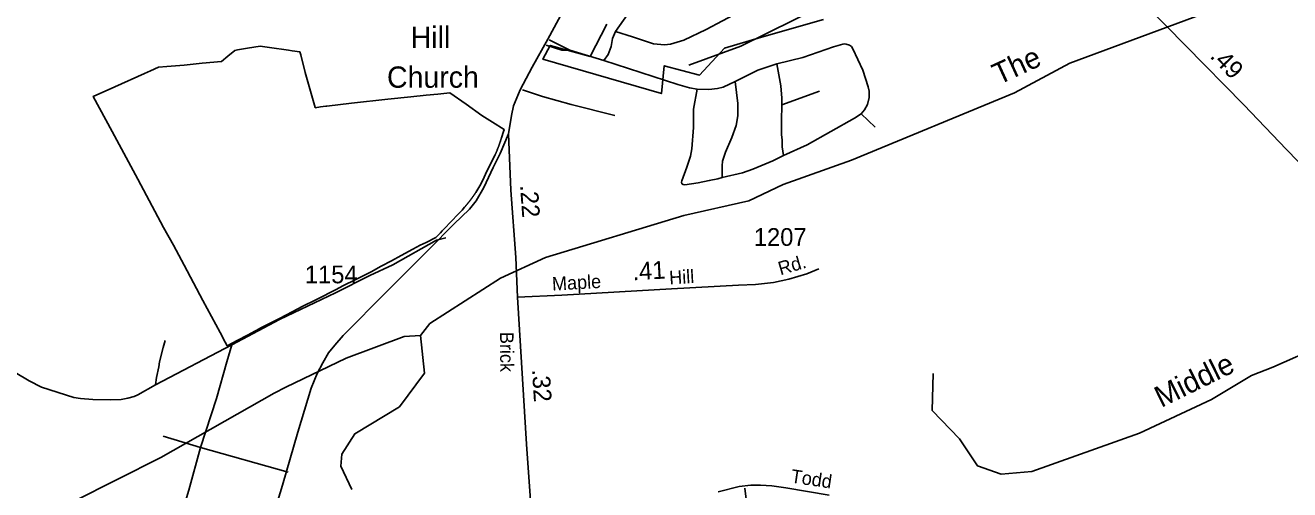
# Model space of a CAD drawing. Extents: x 2104537 to 2336408, y 34176 to 229611.
# Drawn here: x 2175459 to 2184362, y 68278 to 71547 of the extents above; entities that cross this region are included whole.
import ezdxf

# ---------------------------------------------------------------- set-up
doc = ezdxf.new("R2010")
doc.units = 0
for name, color, linetype in [('Exist Boundary Political City Limit New', 7, 'Continuous'), ('Exist Cultural Church Label', 7, 'Continuous'), ('Exist Hydrographic Creek Single Shore', 7, 'Continuous'), ('Exist Hydrographic Misc Water Feature', 7, 'Continuous'), ('Exist Road Non-System Type 51', 7, 'Continuous'), ('Exist Road Primary NC Attributed', 7, 'Continuous'), ('Exist Road Primary NC Label', 7, 'Continuous'), ('Exist Road Primary NC Mileage Hundredths English Label', 7, 'Continuous'), ('Exist Road Secondary Mileage Hundredths English Label', 7, 'Continuous'), ('Exist Road Secondary Type 51 Attributed', 7, 'Continuous'), ('Exist Road Secondary Type 51 Label', 7, 'Continuous'), ('Exist Road Secondary Type 51 Number Label', 7, 'Continuous'), ('Map Preparation Boundary City Limit Buffer Line', 7, 'Continuous'), ('Old_Level_32', 7, 'Continuous')]:
    doc.layers.add(name, color=color, linetype=linetype)

msp = doc.modelspace()

# ---------------------------------------------------------------- linework, layer by layer
at = {"layer": 'Exist Boundary Political City Limit New'}
for points in [[(2181079, 71588.7), (2180642.2, 71464.7), (2180381.5, 71386.4), (2180205.5, 71197.3), (2179957.8, 71262.5), (2179938.2, 71066.8), (2179103.8, 71308.2), (2179156, 71406), (2179436.2, 71327.7), (2179553.5, 71556)], [(2176704.8, 71280.1), (2176841.2, 71293), (2176886, 71330.3), (2176933.8, 71370.1), (2176953.5, 71373.5), (2177024.2, 71385.9), (2177112.2, 71400.1), (2177178, 71391.1), (2177313, 71371.8), (2177339.2, 71367.9), (2177393, 71360), (2177398.5, 71339), (2177431, 71215.8), (2177500, 70969.5)], [(2178617, 70349.3), (2178616, 70347.6), (2178614.8, 70346), (2178613.5, 70344.3), (2178612.5, 70342.7), (2178611.2, 70341), (2178610.2, 70339.4), (2178609, 70337.8), (2178607.8, 70336.2), (2178606.8, 70334.5), (2178605.5, 70332.9), (2178604.2, 70331.3), (2178603.2, 70329.7), (2178602, 70328), (2178600.8, 70326.4), (2178599.8, 70324.8), (2178598.5, 70323.2), (2178597.2, 70321.6), (2178596, 70320), (2178594.8, 70318.4), (2178593.8, 70316.8), (2178592.5, 70315.2), (2178591.2, 70313.6), (2178590, 70312), (2178588.8, 70310.5), (2178587.5, 70308.9), (2178586.2, 70307.3), (2178585, 70305.7), (2178583.8, 70304.2), (2178582.5, 70302.6), (2178581.2, 70301), (2178580, 70299.5), (2178578.8, 70297.9), (2178577.5, 70296.4), (2178576.2, 70294.8), (2178575, 70293.3), (2178573.8, 70291.7), (2178572.5, 70290.2), (2178571.2, 70288.6), (2178570, 70287.1), (2178568.8, 70285.6), (2178567.5, 70284), (2178566, 70282.5), (2178564.8, 70281), (2178563.5, 70279.5), (2178562.2, 70278), (2178561, 70276.5), (2178559.5, 70274.9), (2178558.2, 70273.4), (2178557, 70271.9), (2178555.5, 70270.4), (2178554.2, 70268.9), (2178553, 70267.4), (2178535, 70246.9), (2178509.5, 70219.9), (2178456, 70163.2), (2178410.2, 70115.8), (2178394.8, 70100), (2178382.2, 70086.9), (2178349.5, 70054.2), (2178282, 70018.2), (2178240.2, 70000), (2178188, 69971.7), (2178106, 69927.3), (2178038, 69890.2), (2177965.8, 69851), (2177893.8, 69812), (2177842.8, 69786), (2177785.8, 69756.7), (2177696.2, 69712.5), (2177648, 69687.9), (2177515.2, 69619.9), (2177500, 69612.2), (2177414.5, 69569.6), (2177339, 69530.6), (2177295, 69507.5), (2177248.2, 69483.5), (2177178.8, 69447.8), (2177112.5, 69414), (2177111.5, 69413.5), (2177075.8, 69395), (2177027.8, 69369.1), (2176952, 69328.8), (2176881, 69290.1), (2176866.8, 69316.7), (2176830.8, 69383.3), (2176710.2, 69608.6), (2176577.2, 69858.3), (2176502.2, 70000), (2176433.5, 70123), (2176250.8, 70464.7), (2176071.2, 70799.8), (2175938.2, 71046.3), (2176089.2, 71113), (2176299.5, 71208.4), (2176342, 71227.9), (2176398, 71253.7), (2176457, 71256.6), (2176578.8, 71267.7), (2176704.8, 71280.1)], [(2177500, 70969.5), (2177500.8, 70966.8), (2177538.8, 70972.5), (2177575.8, 70977.4), (2177582.2, 70978.2), (2177756.5, 70998), (2178012, 71026.5), (2178175, 71043.8), (2178281, 71054.5), (2178363, 71062.5), (2178449, 71071.5), (2178449.8, 71071.6), (2178562.5, 70991.8), (2178674.5, 70911.9), (2178750.2, 70865), (2178831.5, 70813.3), (2178830.2, 70810.3), (2178826.2, 70798.8), (2178812.5, 70755.4), (2178811.8, 70753), (2178811, 70751.1), (2178810.5, 70749.2), (2178810, 70747.3), (2178809.2, 70745.3), (2178808.8, 70743.4), (2178808, 70741.5), (2178807.5, 70739.6), (2178807, 70737.7), (2178806.2, 70735.8), (2178805.8, 70733.9), (2178805, 70732), (2178804.5, 70730.1), (2178803.8, 70728.2), (2178803.2, 70726.3), (2178802.5, 70724.4), (2178801.8, 70722.5), (2178801.2, 70720.6), (2178800.5, 70718.8), (2178800, 70716.9), (2178799.2, 70715), (2178798.5, 70713.1), (2178798, 70711.2), (2178797.2, 70709.3), (2178796.5, 70707.4), (2178796, 70705.5), (2178795.2, 70703.7), (2178794.5, 70701.8), (2178793.8, 70699.9), (2178793.2, 70698), (2178792.5, 70696.2), (2178791.8, 70694.3), (2178791, 70692.4), (2178790.5, 70690.5), (2178789.8, 70688.7), (2178789, 70686.8), (2178788.2, 70684.9), (2178787.5, 70683.1), (2178786.8, 70681.2), (2178786, 70679.3), (2178785.2, 70677.5), (2178784.5, 70675.6), (2178783.8, 70673.8), (2178783, 70671.9), (2178782.2, 70670.1), (2178781.5, 70668.2), (2178780.8, 70666.3), (2178780, 70664.5), (2178779.2, 70662.7), (2178778.5, 70660.8), (2178777.8, 70659), (2178777, 70657.1), (2178776.2, 70655.3), (2178775.5, 70653.4), (2178774.8, 70651.6), (2178773.8, 70649.8), (2178773, 70647.9), (2178772.2, 70646.1), (2178771.5, 70644.2), (2178770.8, 70642.4), (2178769.8, 70640.6), (2178769, 70638.8), (2178768.2, 70636.9), (2178767.5, 70635.1), (2178735.8, 70572.1), (2178700.8, 70499.1), (2178681.2, 70456.1), (2178659.8, 70418), (2178631.2, 70370.8), (2178629.2, 70367.6), (2178628, 70365.9), (2178627, 70364.3), (2178626, 70362.6), (2178624.8, 70360.9), (2178623.8, 70359.2), (2178622.5, 70357.6), (2178621.5, 70355.9), (2178620.5, 70354.2), (2178619.2, 70352.6), (2178618.2, 70350.9), (2178617, 70349.3)]]:
    msp.add_lwpolyline(points, dxfattribs=at)
at = {"layer": 'Exist Hydrographic Creek Single Shore'}
for points in [[(2178242.4, 69364.5), (2178308.5, 69448.5), (2178806.3, 69767), (2179122.5, 69911.8), (2180096.5, 70208), (2180553.4, 70310.8), (2180794.5, 70427.5), (2181276.4, 70598.6), (2182424.5, 71071.9), (2182814.5, 71280.9), (2184061.6, 71745.7), (2184418.6, 71915.9), (2184692.6, 72100.9)], [(2181851.6, 69094.7), (2181845.4, 68835.6), (2182037.5, 68635), (2182163.5, 68445.6), (2182330.6, 68386.6), (2182547.5, 68405.4), (2183304.6, 68676.2), (2183810.4, 68912.5), (2184093.6, 69080.9), (2184242.5, 69140.4), (2184583.5, 69291.3), (2184991.5, 69401.6), (2186689.6, 69769.1), (2187862.7, 69943.3), (2188121.6, 69895.7), (2188764.7, 69532.2), (2188810.8, 69513.1), (2188923.6, 69466.8), (2188981.6, 69475.5)]]:
    msp.add_lwpolyline(points, dxfattribs=at)
at = {"layer": 'Exist Hydrographic Misc Water Feature'}
for points in [[(2180131.4, 71267.1), (2180497.4, 71401.1), (2181062.5, 71678.9), (2181644.5, 71874.4), (2182043.5, 71968.4), (2182242.4, 72154.8), (2182400.5, 72237.1), (2182875.6, 72280.4), (2183165.5, 72484.8), (2183290.4, 72541.4), (2183515.6, 72533.8), (2183857.6, 72445.1), (2184173.6, 72514.5), (2184340.5, 72508), (2184591.5, 72257.1), (2184692.6, 72100.9)], [(2177294.9, 68998.4), (2177718.3, 69204), (2178126.4, 69356.9), (2178242.4, 69364.5)], [(2177757.5, 68278), (2177681.4, 68443.5), (2177689.4, 68528.7), (2177779.4, 68671.3), (2178095.4, 68862.1), (2178269.5, 69098.2), (2178242.4, 69364.5)], [(2174020.4, 67507), (2174194.3, 67608.6), (2174677.4, 67786.3), (2175109.5, 67905.9), (2175492.3, 68039.6), (2176414.4, 68504.1), (2177211.4, 68957.9), (2177294.9, 68998.4)]]:
    msp.add_lwpolyline(points, dxfattribs=at)
at = {"layer": 'Exist Road Non-System Type 51'}
for p, q in [((2180787, 70987.6), (2181052.3, 71083.6)), ((2181345.2, 70923.1), (2181444.1, 70830.6)), ((2176377.1, 69016.9), (2176913, 69298.5)), ((2176430.8, 68655.3), (2176693.7, 68575.8)), ((2176693.7, 68575.8), (2177311.1, 68401.1))]:
    msp.add_line(p, q, dxfattribs=at)
for points in [[(2179615.2, 71502.8), (2179700.2, 71622.9), (2179843.3, 71795.7), (2179918.9, 71875.3), (2179974.2, 71914.5), (2180036.3, 71948.2), (2180125.4, 71986), (2180350.8, 72067)], [(2179615.2, 71502.8), (2179734, 71465), (2179882.5, 71416.4), (2179959.4, 71409.7), (2180001.2, 71413.7), (2180048.5, 71428.6), (2180097.1, 71443.4), (2180253.6, 71517.7), (2180484.5, 71639.1), (2180549.3, 71676.9), (2180611.3, 71709.3), (2180655.9, 71724.2), (2180685.6, 71728.2), (2180786.8, 71735)], [(2179532.9, 71299), (2179562.6, 71342.2), (2179585.5, 71398.9), (2179593.6, 71454.2), (2179615.2, 71502.8)], [(2179127.4, 71407.5), (2179237.3, 71371.9), (2179292.6, 71371.9)], [(2179147.2, 71445.5), (2179292.6, 71371.9)], [(2181345.2, 70923.1), (2181367.7, 70951.5), (2181389.1, 70990.1), (2181400.9, 71038.5), (2181400.1, 71084.4), (2181394.1, 71114.4), (2181355.4, 71231.9), (2181286.1, 71381.6), (2181275.9, 71397.5), (2181263, 71407.3), (2181239.2, 71415.6), (2181225.4, 71416.8), (2181215.9, 71414.7), (2181149.9, 71394.7), (2180934.5, 71320.8), (2180750.9, 71275.4)], [(2179292.6, 71371.9), (2179532.9, 71299), (2180052.9, 71131.4), (2180135.7, 71106.8), (2180190.4, 71097.6)], [(2180457.8, 71152.1), (2180616.5, 71231.7), (2180750.9, 71275.4)], [(2180787, 70987.6), (2180786.6, 71033.9), (2180779.4, 71120), (2180750.9, 71275.4)], [(2180190.4, 71097.6), (2180272.4, 71096), (2180334.2, 71102.4), (2180373.4, 71112.1), (2180457.8, 71152.1)], [(2180365.4, 70475.4), (2180366, 70558.7), (2180369.6, 70590.8), (2180388.8, 70654.1), (2180434.8, 70757.2), (2180464, 70841.3), (2180476.1, 70910.3), (2180475.8, 70995.6), (2180457.8, 71152.1)], [(2179611.3, 70912.9), (2179302.8, 70990.7), (2179100.4, 71045.1), (2178960.2, 71092.1)], [(2180190.4, 71097.6), (2180164, 70956.7), (2180164.1, 70827.1), (2180152.4, 70678.7), (2180143.5, 70627), (2180118.1, 70548.8), (2180081.1, 70452.4), (2180079, 70442.2), (2180081.1, 70432.3), (2180091.1, 70426.6), (2180102.9, 70424.4), (2180197.7, 70439), (2180274.7, 70453.9), (2180334.7, 70466.2), (2180365.4, 70475.4)], [(2180797.5, 70631.8), (2180789.2, 70691.7), (2180788.7, 70737.6), (2180784.6, 70777.7), (2180783.8, 70873.8), (2180787, 70987.6)], [(2180797.5, 70631.8), (2180965, 70705), (2181297.7, 70893.5), (2181345.2, 70923.1)], [(2180365.4, 70475.4), (2180510.4, 70509.7), (2180581.4, 70535.2), (2180723.9, 70593.2), (2180797.5, 70631.8)], [(2176913, 69298.5), (2177249.8, 69475.5), (2177642.6, 69664.1), (2177885.8, 69786.1), (2178047, 69861.4), (2178353.9, 70035.6), (2178419.8, 70050)], [(2176377.1, 69016.9), (2176251.4, 68946.5), (2176225.3, 68934.9), (2176181, 68921), (2176135.3, 68913.3), (2176057.1, 68910.2), (2175935.1, 68913.3), (2175849.3, 68920.2), (2175801.2, 68927.6), (2175573.9, 69000), (2175486.2, 69045), (2175388.6, 69102), (2175255.1, 69174.8), (2175030.6, 69356.9), (2174877.7, 69458.6), (2174851.7, 69472.6)], [(2176377.1, 69016.9), (2176382.7, 69068.7), (2176400.2, 69143.1), (2176404.2, 69176.8), (2176429.1, 69279.1), (2176444.8, 69329.3)], [(2176693.7, 68575.8), (2176806.7, 68918.7), (2176879.2, 69177.8), (2176913, 69298.5)], [(2176474.4, 67833.6), (2176486.1, 67861.6), (2176610.5, 68274.9), (2176693.7, 68575.8)], [(2180413.5, 67531.5), (2180391.7, 67592.9), (2180378.8, 67653.9), (2180377.2, 67690), (2180383.8, 67725.3), (2180389.4, 67742.9), (2180405.4, 67773.5), (2180460.8, 67858), (2180480.6, 67878.3), (2180494.4, 67898.4), (2180529.1, 67963), (2180548, 68021), (2180552.7, 68078.7), (2180526.9, 68287.5)]]:
    msp.add_lwpolyline(points, dxfattribs=at)
at = {"layer": 'Exist Road Primary NC Attributed'}
for points in [[(2178862, 70782.1), (2178882.6, 70913.1), (2178897.9, 70979.8), (2178944.5, 71092.1), (2179027.3, 71252), (2179138.6, 71449.1), (2179318.4, 71786.1), (2179512.5, 72103.1), (2179818, 72654.2), (2180286.1, 73459.6), (2180654.3, 74116.4), (2180942.7, 74630.5), (2181148.2, 75081.7)], [(2178925.3, 69633.7), (2178913.1, 69911.7), (2178878.8, 70387.7), (2178862, 70782.1)], [(2179035.5, 67938.3), (2178989.2, 68598), (2178925.3, 69633.7)]]:
    msp.add_lwpolyline(points, dxfattribs=at)
at = {"layer": 'Exist Road Secondary Type 51 Attributed'}
for points in [[(2182977.9, 72081.5), (2183217, 71825.9), (2184039, 70987.9), (2184339.7, 70672), (2184496.7, 70511.2), (2184607.6, 70392.2), (2184691.1, 70299.6), (2184762.4, 70225.2)], [(2178862, 70782.1), (2178802.7, 70644.7), (2178753.2, 70545.7), (2178688.9, 70405.5), (2178633.6, 70311.2), (2178586.5, 70253.8), (2178475.8, 70147.2), (2178303.7, 69971), (2178004.6, 69673.7), (2177697.3, 69364.2), (2177637.8, 69294.5), (2177594.8, 69241.2), (2177553.8, 69171.5), (2177514.9, 69095.7), (2177471.9, 68993.2), (2177379.1, 68683.7), (2177270.5, 68310.6), (2177131.2, 67853.5)], [(2178925.3, 69633.7), (2179237.4, 69648.2), (2180009.8, 69691.1), (2180480.8, 69716.8), (2180600.7, 69723.4), (2180728.2, 69736.8), (2180834.8, 69759.6), (2180961.2, 69797.9), (2181045.9, 69832.1)], [(2181120.6, 68238.2), (2180814.2, 68291.5), (2180715.2, 68304.8), (2180635.3, 68310.5), (2180567.6, 68308.5), (2180486.8, 68300.2), (2180338.4, 68262.9)]]:
    msp.add_lwpolyline(points, dxfattribs=at)
at = {"layer": 'Map Preparation Boundary City Limit Buffer Line'}
for points in [[(2181079, 71588.7), (2180642.2, 71464.7), (2180381.5, 71386.4), (2180205.5, 71197.3), (2179957.8, 71262.5), (2179938.2, 71066.8), (2179103.8, 71308.2), (2179156, 71406), (2179436.2, 71327.7), (2179553.5, 71556)], [(2176704.8, 71280.1), (2176841.2, 71293), (2176886, 71330.3), (2176933.8, 71370.1), (2176953.5, 71373.5), (2177024.2, 71385.9), (2177112.2, 71400.1), (2177178, 71391.1), (2177313, 71371.8), (2177339.2, 71367.9), (2177393, 71360), (2177398.5, 71339), (2177431, 71215.8), (2177500, 70969.5)], [(2178617, 70349.3), (2178616, 70347.6), (2178614.8, 70346), (2178613.5, 70344.3), (2178612.5, 70342.7), (2178611.2, 70341), (2178610.2, 70339.4), (2178609, 70337.8), (2178607.8, 70336.2), (2178606.8, 70334.5), (2178605.5, 70332.9), (2178604.2, 70331.3), (2178603.2, 70329.7), (2178602, 70328), (2178600.8, 70326.4), (2178599.8, 70324.8), (2178598.5, 70323.2), (2178597.2, 70321.6), (2178596, 70320), (2178594.8, 70318.4), (2178593.8, 70316.8), (2178592.5, 70315.2), (2178591.2, 70313.6), (2178590, 70312), (2178588.8, 70310.5), (2178587.5, 70308.9), (2178586.2, 70307.3), (2178585, 70305.7), (2178583.8, 70304.2), (2178582.5, 70302.6), (2178581.2, 70301), (2178580, 70299.5), (2178578.8, 70297.9), (2178577.5, 70296.4), (2178576.2, 70294.8), (2178575, 70293.3), (2178573.8, 70291.7), (2178572.5, 70290.2), (2178571.2, 70288.6), (2178570, 70287.1), (2178568.8, 70285.6), (2178567.5, 70284), (2178566, 70282.5), (2178564.8, 70281), (2178563.5, 70279.5), (2178562.2, 70278), (2178561, 70276.5), (2178559.5, 70274.9), (2178558.2, 70273.4), (2178557, 70271.9), (2178555.5, 70270.4), (2178554.2, 70268.9), (2178553, 70267.4), (2178535, 70246.9), (2178509.5, 70219.9), (2178456, 70163.2), (2178410.2, 70115.8), (2178394.8, 70100), (2178382.2, 70086.9), (2178349.5, 70054.2), (2178282, 70018.2), (2178240.2, 70000), (2178188, 69971.7), (2178106, 69927.3), (2178038, 69890.2), (2177965.8, 69851), (2177893.8, 69812), (2177842.8, 69786), (2177785.8, 69756.7), (2177696.2, 69712.5), (2177648, 69687.9), (2177515.2, 69619.9), (2177500, 69612.2), (2177414.5, 69569.6), (2177339, 69530.6), (2177295, 69507.5), (2177248.2, 69483.5), (2177178.8, 69447.8), (2177112.5, 69414), (2177111.5, 69413.5), (2177075.8, 69395), (2177027.8, 69369.1), (2176952, 69328.8), (2176881, 69290.1), (2176866.8, 69316.7), (2176830.8, 69383.3), (2176710.2, 69608.6), (2176577.2, 69858.3), (2176502.2, 70000), (2176433.5, 70123), (2176250.8, 70464.7), (2176071.2, 70799.8), (2175938.2, 71046.3), (2176089.2, 71113), (2176299.5, 71208.4), (2176342, 71227.9), (2176398, 71253.7), (2176457, 71256.6), (2176578.8, 71267.7), (2176704.8, 71280.1)], [(2177500, 70969.5), (2177500.8, 70966.8), (2177538.8, 70972.5), (2177575.8, 70977.4), (2177582.2, 70978.2), (2177756.5, 70998), (2178012, 71026.5), (2178175, 71043.8), (2178281, 71054.5), (2178363, 71062.5), (2178449, 71071.5), (2178449.8, 71071.6), (2178562.5, 70991.8), (2178674.5, 70911.9), (2178750.2, 70865), (2178831.5, 70813.3), (2178830.2, 70810.3), (2178826.2, 70798.8), (2178812.5, 70755.4), (2178811.8, 70753), (2178811, 70751.1), (2178810.5, 70749.2), (2178810, 70747.3), (2178809.2, 70745.3), (2178808.8, 70743.4), (2178808, 70741.5), (2178807.5, 70739.6), (2178807, 70737.7), (2178806.2, 70735.8), (2178805.8, 70733.9), (2178805, 70732), (2178804.5, 70730.1), (2178803.8, 70728.2), (2178803.2, 70726.3), (2178802.5, 70724.4), (2178801.8, 70722.5), (2178801.2, 70720.6), (2178800.5, 70718.8), (2178800, 70716.9), (2178799.2, 70715), (2178798.5, 70713.1), (2178798, 70711.2), (2178797.2, 70709.3), (2178796.5, 70707.4), (2178796, 70705.5), (2178795.2, 70703.7), (2178794.5, 70701.8), (2178793.8, 70699.9), (2178793.2, 70698), (2178792.5, 70696.2), (2178791.8, 70694.3), (2178791, 70692.4), (2178790.5, 70690.5), (2178789.8, 70688.7), (2178789, 70686.8), (2178788.2, 70684.9), (2178787.5, 70683.1), (2178786.8, 70681.2), (2178786, 70679.3), (2178785.2, 70677.5), (2178784.5, 70675.6), (2178783.8, 70673.8), (2178783, 70671.9), (2178782.2, 70670.1), (2178781.5, 70668.2), (2178780.8, 70666.3), (2178780, 70664.5), (2178779.2, 70662.7), (2178778.5, 70660.8), (2178777.8, 70659), (2178777, 70657.1), (2178776.2, 70655.3), (2178775.5, 70653.4), (2178774.8, 70651.6), (2178773.8, 70649.8), (2178773, 70647.9), (2178772.2, 70646.1), (2178771.5, 70644.2), (2178770.8, 70642.4), (2178769.8, 70640.6), (2178769, 70638.8), (2178768.2, 70636.9), (2178767.5, 70635.1), (2178735.8, 70572.1), (2178700.8, 70499.1), (2178681.2, 70456.1), (2178659.8, 70418), (2178631.2, 70370.8), (2178629.2, 70367.6), (2178628, 70365.9), (2178627, 70364.3), (2178626, 70362.6), (2178624.8, 70360.9), (2178623.8, 70359.2), (2178622.5, 70357.6), (2178621.5, 70355.9), (2178620.5, 70354.2), (2178619.2, 70352.6), (2178618.2, 70350.9), (2178617, 70349.3)]]:
    msp.add_lwpolyline(points, dxfattribs=at)

# ---------------------------------------------------------------- texts
at = {"layer": 'Exist Cultural Church Label'}
for s, p in [('Hill', (2178173, 71388.4)), ('Church', (2178006.3, 71107.6))]:
    msp.add_text(s, height=150, dxfattribs=at).set_placement(p)
at = {"layer": 'Exist Road Primary NC Label'}
msp.add_text('Brick', height=95, rotation=270.25983, dxfattribs=at).set_placement((2178802.2, 69388.5))
at = {"layer": 'Exist Road Primary NC Mileage Hundredths English Label'}
for s, rotation, p in [('.22', 274.11636, (2178942.7, 70421.2)), ('.32', 273.52854, (2179027.3, 69123.8))]:
    msp.add_text(s, height=125, rotation=rotation, dxfattribs=at).set_placement(p)
at = {"layer": 'Exist Road Secondary Mileage Hundredths English Label'}
for s, rotation, p in [('.49', 314.44884, (2183795.7, 71324.4)), ('.41', 3.17422, (2179737.8, 69751.6))]:
    msp.add_text(s, height=125, rotation=rotation, dxfattribs=at).set_placement(p)
at = {"layer": 'Exist Road Secondary Type 51 Label'}
for s, rotation, p in [('Rd.', 16.27701, (2180776.4, 69786.8)), ('Hill', 3.31439, (2179995.6, 69723)), ('Maple', 3.19765, (2179170.7, 69679.3)), ('Todd', 351.47192, (2180844.9, 68328.6))]:
    msp.add_text(s, height=95, rotation=rotation, dxfattribs=at).set_placement(p)
at = {"layer": 'Exist Road Secondary Type 51 Number Label'}
for s, p in [('1207', (2180588.8, 69994.3)), ('1154', (2177427.6, 69730.9))]:
    msp.add_text(s, height=125, dxfattribs=at).set_placement(p)
at = {"layer": 'Old_Level_32'}
for s, rotation, p in [('The', 24.64438, (2182312.2, 71125.8)), ('Middle', 26.20644, (2183457.5, 68852.5))]:
    msp.add_text(s, height=150, rotation=rotation, dxfattribs=at).set_placement(p)

doc.saveas('drawing.dxf')
